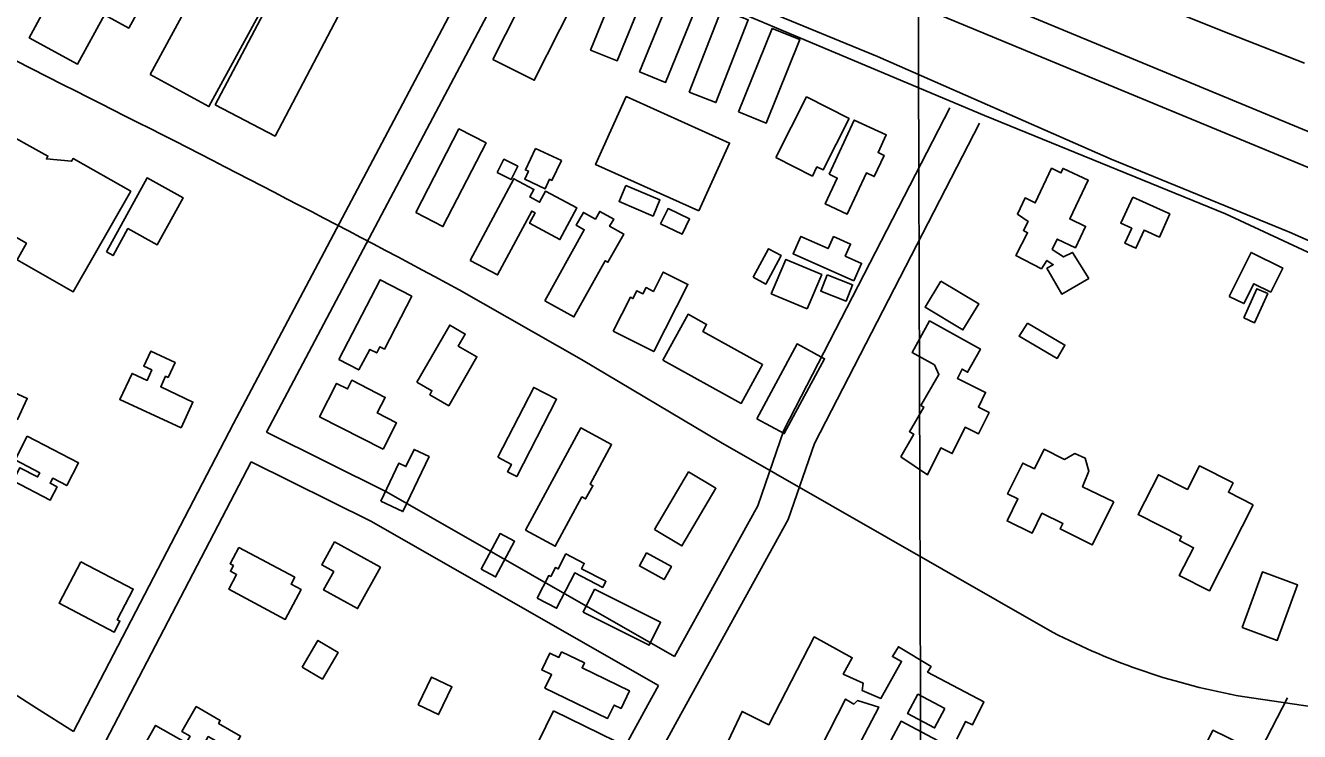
# Model space of a CAD drawing. Extents: x 3361039 to 3398939, y 576572 to 602007.
# Drawn here: x 3390699 to 3391844, y 583538 to 584173 of the extents above; entities that cross this region are included whole.
import ezdxf

# ---------------------------------------------------------------- set-up
doc = ezdxf.new("R2010")
doc.units = 0
for name, color, linetype in [('V-BLDG-OTLN', 7, 'Continuous'), ('V-GRID-MAJR', 7, 'Continuous'), ('V-LEVE-TOET', 7, 'Continuous'), ('V-RIVR-EDGE', 7, 'Continuous'), ('V-ROAD-CNTR', 7, 'Continuous'), ('V-SURV-LINE', 7, 'Continuous'), ('V-TOPO-SHOR', 7, 'Continuous')]:
    doc.layers.add(name, color=color, linetype=linetype)

msp = doc.modelspace()

# ---------------------------------------------------------------- linework, layer by layer
at = {"layer": 'V-BLDG-OTLN'}
for points in [[(3390749.8, 584250.7), (3390815.3, 584215.2), (3390791.4, 584171.1), (3390769.5, 584183), (3390745.4, 584138.7), (3390701.9, 584162.3)], [(3391118.8, 584142.9), (3391164.2, 584233), (3391166.8, 584231.7), (3391176.1, 584250.1), (3391195.3, 584240.4), (3391186.8, 584223.5), (3391202.2, 584215.7), (3391156, 584124.1)], [(3390810.5, 584129.2), (3390870.8, 584240.5), (3390896.2, 584226.7), (3390906.7, 584246), (3390927.3, 584234.9), (3390916.8, 584215.4), (3390923.8, 584211.7), (3390863.5, 584100.4)], [(3391260.4, 584215.2), (3391230.5, 584141.5), (3391206.6, 584151.2), (3391236.5, 584224.9)], [(3390869.2, 584102.1), (3390926, 584210.1), (3390979.6, 584181.9), (3390922.9, 584073.9)], [(3391250.7, 584131.8), (3391281.3, 584206.8), (3391304.7, 584197.3), (3391274.1, 584122.2)], [(3391295.4, 584113.3), (3391324.5, 584187.9), (3391348.4, 584178.5), (3391319.3, 584104)], [(3391339.6, 584095.7), (3391369.8, 584170.8), (3391394.8, 584160.7), (3391364.6, 584085.6)], [(3391304.1, 584006.5), (3391211.2, 584048.2), (3391238.7, 584109.4), (3391331.6, 584067.6)], [(3391373.2, 584054.6), (3391400.8, 584109.1), (3391439.1, 584089.7), (3391415.7, 584043.4), (3391410.2, 584046.2), (3391406.1, 584037.9)], [(3390620.4, 584000), (3390647.6, 584049.3), (3390659.9, 584042.4), (3390663.1, 584048.2), (3390656.8, 584051.6), (3390673.1, 584081.1), (3390718.7, 584055.9), (3390717.3, 584053.4), (3390740, 584051.2), (3390741.5, 584053.8), (3390793.2, 584024.3), (3390741.5, 583933.8), (3390691, 583962.6), (3390699.4, 583977.5), (3390681.5, 583987.7), (3390671.7, 583970.5), (3390642.3, 583987.3), (3390630.3, 583966.2), (3390610.1, 583977.8), (3390622.2, 583998.9)], [(3391049.4, 584005), (3391088.2, 584080.4), (3391112.7, 584067.8), (3391073.8, 583992.4)], [(3391421.1, 584039.5), (3391443.7, 584088.3), (3391472.5, 584074.9), (3391465.2, 584059), (3391470.5, 584056.5), (3391461.7, 584037.5), (3391454.7, 584040.8), (3391437.5, 584003.7), (3391417.6, 584012.9), (3391428.4, 584036.1)], [(3391157.1, 584062.8), (3391180.4, 584051.9), (3391171.9, 584034), (3391169.8, 584035), (3391165.9, 584026.5), (3391147.4, 584035.2), (3391150.7, 584042.2), (3391148.1, 584043.5)], [(3391122.6, 584041.2), (3391128.7, 584053.1), (3391141.3, 584046.7), (3391135.2, 584034.7)], [(3391654.8, 583945.9), (3391630.3, 583931.8), (3391617, 583955), (3391622.7, 583958.2), (3391617, 583962), (3391612, 583954.6), (3391589, 583966.5), (3391599.6, 583987), (3391595.9, 583988.9), (3391600.2, 583997), (3391590.4, 584003.7), (3391597.4, 584018.3), (3391606.5, 584013.8), (3391621.1, 584044.9), (3391629.6, 584040.8), (3391631.5, 584044.8), (3391654.1, 584034.2), (3391637.5, 583999.4), (3391651.7, 583992.6), (3391642.6, 583973.5), (3391626.2, 583981.2), (3391621.8, 583971.9), (3391631.9, 583965.2), (3391640.1, 583969.3)], [(3390771.3, 583969.7), (3390807.9, 584036.2), (3390840.2, 584018.4), (3390817, 583976.1), (3390790.6, 583990.6), (3390777.3, 583966.4)], [(3391098.4, 583962.1), (3391137.6, 584035.5), (3391155.7, 584025.9), (3391152, 584019.1), (3391160.8, 584014.4), (3391166.1, 584024.3), (3391194.3, 584009.3), (3391179.1, 583980.8), (3391151.8, 583995.4), (3391156.8, 584004.7), (3391153.7, 584006.4), (3391123, 583949)], [(3391238.4, 584029.4), (3391269, 584016.4), (3391262.9, 584001.9), (3391232.3, 584014.9)], [(3391694.1, 584019), (3391727.4, 584003.8), (3391718.1, 583983.1), (3391704.4, 583989.3), (3391697, 583973), (3391687.1, 583977.5), (3391693.2, 583991), (3391683.4, 583995.5)], [(3391165.4, 583925.8), (3391201, 583989.7), (3391193.8, 583993.7), (3391200.2, 584005.2), (3391211, 583999.2), (3391214.9, 584006.1), (3391227.4, 583999.2), (3391223.8, 583992.8), (3391236.4, 583985.8), (3391222.2, 583960.4), (3391219.9, 583961.7), (3391191.7, 583911.2)], [(3391269.6, 583994.9), (3391276.3, 584008.7), (3391295.6, 583999.4), (3391288.9, 583985.6)], [(3391443.3, 583943.6), (3391388.7, 583968.1), (3391395.7, 583983.7), (3391420.2, 583972.7), (3391425.1, 583983.5), (3391440.4, 583976.7), (3391435.6, 583965.9), (3391450.3, 583959.3)], [(3391352.7, 583946.9), (3391366.7, 583972.6), (3391378.1, 583966.4), (3391364.1, 583940.7)], [(3391780.9, 583929.7), (3391800.5, 583969.2), (3391829, 583955.1), (3391818.3, 583933.5), (3391802.9, 583941.1), (3391794.1, 583923.2)], [(3391401.3, 583918.4), (3391369.1, 583932.1), (3391382.3, 583963), (3391414.5, 583949.3)], [(3390980.3, 583872.8), (3391017.5, 583944.6), (3391045.9, 583929.8), (3391021.3, 583882.3), (3391017.2, 583884.4), (3391014.3, 583878.8), (3391008.2, 583881.9), (3390998.2, 583863.5)], [(3391227, 583898.5), (3391242.4, 583928.9), (3391244.7, 583927.7), (3391248.3, 583934.8), (3391253.7, 583932.1), (3391256.5, 583937.6), (3391263.2, 583934.2), (3391272, 583951.6), (3391294.1, 583940.4), (3391263.5, 583880)], [(3391419.5, 583949.2), (3391442.2, 583940.1), (3391436.4, 583925.4), (3391413.6, 583934.5)], [(3391521.5, 583943.4), (3391555.6, 583923), (3391541.5, 583899.5), (3391507.4, 583919.9)], [(3391793.9, 583910.4), (3391805.6, 583936.6), (3391815.5, 583932.2), (3391803.7, 583906)], [(3391271.5, 583872.4), (3391294.3, 583913.6), (3391311, 583904.4), (3391307.5, 583898.2), (3391361.3, 583868.3), (3391341.9, 583833.3)], [(3391485.5, 583785.3), (3391497.3, 583805.6), (3391493.3, 583807.9), (3391506.2, 583830.1), (3391503.5, 583831.6), (3391519.8, 583859.5), (3391516, 583868), (3391495.7, 583879.2), (3391511.4, 583907.6), (3391557.2, 583882.2), (3391545.6, 583861.4), (3391540.7, 583864.2), (3391536.5, 583855.8), (3391561.8, 583843.3), (3391555.3, 583830.1), (3391565, 583825.3), (3391555.5, 583806.1), (3391543.4, 583812), (3391531.8, 583788.3), (3391521.5, 583793.4), (3391509.5, 583769)], [(3391050.4, 583852.6), (3391080, 583903.8), (3391093.9, 583895.8), (3391087.7, 583885), (3391104.5, 583875.3), (3391079.1, 583831.3), (3391062, 583841.2), (3391064, 583844.7)], [(3391599.4, 583905.5), (3391633.1, 583885.8), (3391626.1, 583873.9), (3391592, 583893.8)], [(3391356.1, 583819.5), (3391392.3, 583886.9), (3391417, 583873.6), (3391380.8, 583806.2)], [(3390838.4, 583811.3), (3390783.3, 583836.8), (3390794.3, 583860.4), (3390807.8, 583854.1), (3390812.1, 583863.5), (3390804.9, 583866.8), (3390811.2, 583880.3), (3390833, 583870.2), (3390826.8, 583856.7), (3390824.5, 583857.8), (3390820.1, 583848.3), (3390849.1, 583834.6)], [(3391020, 583792.2), (3390962.9, 583821.4), (3390978.3, 583851.4), (3390988.1, 583846.4), (3390992, 583854.2), (3391022, 583838.8), (3391014.8, 583824.8), (3391032.2, 583815.9)], [(3390675.2, 583826.5), (3390683.9, 583845.3), (3390700.1, 583837.8), (3390691.4, 583819)], [(3391123.2, 583784.9), (3391155.6, 583847.7), (3391176.1, 583837.1), (3391140.2, 583767.6), (3391132, 583771.9), (3391135.5, 583778.5)], [(3390700.1, 583803.8), (3390746.3, 583779.9), (3390735.6, 583759.4), (3390723, 583766), (3390720.7, 583761.5), (3390726.9, 583758.3), (3390720.7, 583746.3), (3390687.3, 583763.6), (3390693.5, 583775.5), (3390709.4, 583767.2), (3390711.4, 583770.9), (3390689.1, 583782.5)], [(3391148.1, 583719.3), (3391197.8, 583811.4), (3391225.6, 583796.3), (3391206.3, 583760.6), (3391208.7, 583759.3), (3391202.2, 583747.4), (3391198.8, 583749.3), (3391174.8, 583704.9)], [(3391018.1, 583745.4), (3391034.2, 583779.5), (3391040.6, 583776.5), (3391048, 583792), (3391061.4, 583785.6), (3391037.9, 583736)], [(3391677, 583744.9), (3391657.8, 583706.1), (3391628.8, 583720.4), (3391631.3, 583725.3), (3391612.5, 583734.6), (3391603.6, 583716.6), (3391581.1, 583727.7), (3391590.9, 583747.4), (3391581.6, 583752), (3391595.3, 583779.7), (3391605.7, 583774.6), (3391614.5, 583792.1), (3391632.8, 583783), (3391642.2, 583788.3), (3391651.4, 583784.2), (3391654.6, 583772.5), (3391649, 583758.4)], [(3391264, 583719.8), (3391294.7, 583771.7), (3391319.4, 583757.1), (3391288.7, 583705.2)], [(3391802.4, 583742.2), (3391763.1, 583664.7), (3391736, 583678.4), (3391748.8, 583703.5), (3391736.2, 583709.9), (3391738.1, 583713.6), (3391699, 583733.3), (3391717.2, 583769.2), (3391743.3, 583756), (3391754.1, 583777.2), (3391784.3, 583761.8), (3391780.1, 583753.5)], [(3391108.2, 583684.1), (3391125.3, 583716.3), (3391138.3, 583709.4), (3391121.2, 583677.2)], [(3390890.3, 583703.8), (3390940.6, 583677), (3390937.3, 583670.7), (3390946.4, 583665.9), (3390932.1, 583639.1), (3390881.4, 583666.2), (3390888.4, 583679.3), (3390882.8, 583682.3), (3390885.5, 583687.5), (3390882.5, 583689.1)], [(3390976.3, 583708.7), (3391017.6, 583686), (3390997.2, 583648.8), (3390966.6, 583665.6), (3390975.7, 583682.1), (3390964.9, 583688)], [(3390748.2, 583690.9), (3390795.4, 583666.3), (3390781, 583638.8), (3390783.5, 583637.5), (3390778.4, 583627.7), (3390728.7, 583653.6)], [(3391158.6, 583658.1), (3391169.1, 583678.5), (3391170.9, 583677.6), (3391175.1, 583685.8), (3391177.6, 583684.5), (3391184.5, 583697.9), (3391201, 583689.4), (3391198.5, 583684.6), (3391220.4, 583673.3), (3391217.6, 583667.8), (3391192.4, 583680.8), (3391176, 583649.1)], [(3391257, 583699), (3391279.3, 583686.7), (3391272.7, 583674.9), (3391250.5, 583687.1)], [(3391792.4, 583631.9), (3391810.8, 583681.7), (3391842.4, 583670.1), (3391824.1, 583620.2)], [(3391210.3, 583666.2), (3391269.6, 583636.5), (3391259.4, 583616), (3391200.1, 583645.7)], [(3390947.4, 583596), (3390961.4, 583620.1), (3390979.6, 583609.4), (3390965.5, 583585.4)], [(3391180.6, 583609.8), (3391201.1, 583599.9), (3391199, 583595.5), (3391241.6, 583574.9), (3391234, 583559), (3391227.9, 583561.9), (3391222, 583549.9), (3391165.6, 583577.2), (3391171.6, 583589.4), (3391162.8, 583593.6), (3391170.1, 583608.7), (3391178.2, 583604.8)], [(3391051.6, 583562.3), (3391063.7, 583587.2), (3391082, 583578.3), (3391069.9, 583553.4)], [(3391525.2, 583558.8), (3391516, 583541.4), (3391491.7, 583554.3), (3391501, 583571.7)], [(3391525.2, 583558.8), (3391501, 583571.7), (3391491.7, 583554.3), (3391516, 583541.4)], [(3390844.9, 583490.3), (3390799.7, 583516.1), (3390815.5, 583543.7), (3390843.1, 583527.9), (3390846.5, 583533.9), (3390839.2, 583538.1), (3390852, 583560.6), (3390873.6, 583548.2), (3390872.1, 583545.5), (3390892, 583534.1), (3390882.3, 583517), (3390872.1, 583522.9), (3390874.4, 583527), (3390862.9, 583533.6), (3390854.9, 583519.7), (3390860.1, 583516.7)], [(3391173.4, 583556.9), (3391229.1, 583529.6), (3391217.6, 583506.3), (3391213.1, 583508.5), (3391207, 583496), (3391189.2, 583504.7), (3391192.8, 583512.2), (3391159.5, 583528.6)], [(3391747.8, 583501.6), (3391766.3, 583539.3), (3391804.2, 583520.7), (3391785.6, 583483.1)]]:
    msp.add_lwpolyline(points, close=True, dxfattribs=at)
for points in [[(3391320.1, 583507.8), (3391342.9, 583556.3), (3391367, 583544.2), (3391407.8, 583623.3), (3391442, 583604.6), (3391433.9, 583589.8), (3391451.7, 583581.8), (3391450.7, 583575.1), (3391467.7, 583568), (3391486.3, 583601.2), (3391478, 583605.6), (3391483.4, 583614.5), (3391512.8, 583596.6), (3391509.7, 583591.6), (3391560.3, 583564.8), (3391550.1, 583544.2), (3391543.8, 583547.2), (3391536.1, 583531.4)], [(3391446.6, 583523.6), (3391465.7, 583560.2), (3391446.6, 583566), (3391443.5, 583562.8), (3391435.9, 583567.3), (3391414.1, 583524.5)], [(3391542.4, 583517.5), (3391485.8, 583547.4), (3391467.4, 583512.6)]]:
    msp.add_lwpolyline(points, dxfattribs=at)
at = {"layer": 'V-GRID-MAJR'}
msp.add_spline([(3391508.2, 582029.8), (3391489.7, 588089), (3391471.2, 594150.1), (3391452.7, 600211.2), (3391452.7, 600213.1)], degree=3, dxfattribs=at)
at = {"layer": 'V-LEVE-TOET'}
for points in [[(3392060.7, 583887.9), (3391835.1, 583987.6), (3391674.6, 584053.1), (3391464.5, 584145.4), (3391186, 584260.5), (3391178.9, 584262.4), (3391176.3, 584262.2), (3391173.2, 584260.8), (3391170.4, 584258.4), (3391141, 584207.5), (3391125.2, 584184), (3391123.6, 584183.2), (3391121.7, 584182.8)], [(3391848.6, 584139.5), (3391781.9, 584165.7), (3391715.3, 584192.2)]]:
    msp.add_lwpolyline(points, dxfattribs=at)
at = {"layer": 'V-RIVR-EDGE'}
msp.add_spline([(3387368.6, 585771), (3387389, 585767.6), (3387407.3, 585766.1), (3387418.2, 585761.7), (3387425.5, 585756.5), (3387441.6, 585752.8), (3387452.6, 585751.4), (3387462.1, 585753.9), (3387477.4, 585758.2), (3387482.9, 585759.3), (3387491.7, 585759.3), (3387502.3, 585758.2), (3387510.3, 585756.3), (3387521.6, 585753), (3387530.1, 585752.3), (3387538.5, 585752.2), (3387549.8, 585752.2), (3387558.9, 585755.5), (3387571.4, 585756.9), (3387583.4, 585757.3), (3387598.4, 585756.1), (3387629.8, 585749.5), (3387659.8, 585743.5), (3387703.3, 585736.8), (3387727.4, 585734.2), (3387739.1, 585733.5), (3387750.8, 585734.2), (3387753.7, 585731.6), (3387763.2, 585723.9), (3387774.5, 585720.6), (3387790.6, 585719.8), (3387800.1, 585721.6), (3387814, 585720.1), (3387824.6, 585720.1), (3387847.3, 585714.2), (3387884.2, 585709.4), (3387930.2, 585702.7), (3387980.6, 585701.1), (3388035.1, 585696.5), (3388076, 585694.6), (3388096.9, 585693.8), (3388120.3, 585690.5), (3388145.1, 585685.3), (3388171.8, 585682.3), (3388198.8, 585676.8), (3388222.6, 585669.4), (3388245.6, 585660.6), (3388260.9, 585655.4), (3388279.6, 585655.4), (3388291.3, 585658.3), (3388298.9, 585663.7), (3388299.3, 585666.3), (3388299, 585670.7), (3388290.6, 585674.4), (3388291.7, 585677.3), (3388293.9, 585678.4), (3388303, 585677.6), (3388318.7, 585676.5), (3388334.1, 585672.8), (3388354.1, 585663.6), (3388357.1, 585659.9), (3388363.3, 585658.1), (3388368.4, 585658.1), (3388371, 585661), (3388375.3, 585662.1), (3388379, 585661.3), (3388383, 585659.1), (3388383.7, 585654.4), (3388384.1, 585649.3), (3388389.9, 585647.4), (3388406, 585642.3), (3388468.9, 585637.7), (3388491.5, 585635.8), (3388534.6, 585628.4), (3388578.1, 585619.2), (3388610.6, 585613.6), (3388635.9, 585612.1), (3388727.9, 585599.4), (3388768.5, 585591.7), (3388822.6, 585580.9), (3388865, 585570.6), (3388906.6, 585562.8), (3388924.1, 585559.5), (3388938.8, 585562), (3388961.4, 585563.4), (3388974.2, 585560.1), (3389007.5, 585553.4), (3389018.8, 585554.5), (3389027.2, 585555.9), (3389037.1, 585555.9), (3389051.7, 585553.7), (3389061.2, 585553.3), (3389081.3, 585552.1), (3389098.1, 585551), (3389120.4, 585548.7), (3389143.4, 585546.5), (3389160.2, 585542.1), (3389200.8, 585534.7), (3389222.3, 585525.1), (3389247.2, 585519.2), (3389280.4, 585509.6), (3389307.5, 585497.8), (3389334.5, 585487.2), (3389349.5, 585483.1), (3389361.5, 585483.1), (3389382.7, 585479), (3389397, 585476.8), (3389416.7, 585468.7), (3389441.9, 585458.4), (3389464.9, 585451.4), (3389479.5, 585449.2), (3389506.2, 585446.2), (3389533.2, 585447.2), (3389558.5, 585444.2), (3389577.8, 585437.9), (3389603.4, 585431.3), (3389618.7, 585425.1), (3389639.2, 585415.1), (3389657.8, 585410.3), (3389693.2, 585404.8), (3389768.9, 585383), (3389806.5, 585373), (3389854.3, 585362.3), (3389881.7, 585358.6), (3389913.9, 585354.5), (3389953.7, 585349.3), (3390008.2, 585341.8), (3390037.8, 585336.3), (3390074.3, 585327.8), (3390128, 585312.7), (3390164.5, 585301.6), (3390200.7, 585289.8), (3390292.7, 585255.6), (3390327.1, 585241.3), (3390360.7, 585231.7), (3390404.5, 585221), (3390454.9, 585214.3), (3390483.1, 585210.5), (3390491.8, 585209.4), (3390494.4, 585207.2), (3390501.3, 585201), (3390507.9, 585200.6), (3390527.3, 585196.2), (3390545.9, 585195), (3390557.6, 585194.3), (3390574.4, 585189.8), (3390605.5, 585179.5), (3390698.6, 585148.2), (3390763.2, 585126.9), (3390811.1, 585111), (3390852.4, 585097.8), (3390900.9, 585081.6), (3390948.1, 585063.5), (3390993.7, 585048.4), (3391036.8, 585031.9), (3391070.8, 585020.1), (3391140.5, 584997.6), (3391201.5, 584974.1), (3391247.5, 584957.5), (3391310.7, 584933.6), (3391362.2, 584914.8), (3391400.6, 584900.1), (3391441.8, 584885.7), (3391505.4, 584861.1), (3391563.5, 584841.9), (3391658.8, 584807.3), (3391712.8, 584786), (3391758.8, 584767.3), (3391796.1, 584749.6), (3391880.4, 584718.3), (3391926.8, 584701.4), (3391969.2, 584685.2), (3392003.9, 584666.9), (3392040, 584650.3), (3392077.6, 584636), (3392135.7, 584613.2), (3392164.9, 584598.1), (3392196, 584583.8), (3392224.8, 584578.2), (3392263.5, 584567.9), (3392290.6, 584559.8), (3392322.7, 584546.5), (3392396.5, 584512.7), (3392439.9, 584496.2), (3392471.7, 584484.8), (3392502, 584473.3), (3392510.8, 584467.5), (3392535.2, 584458.3), (3392606.1, 584432.9), (3392632.4, 584421.5), (3392666.7, 584406.8), (3392715.6, 584386.9), (3392777.4, 584364.8), (3392827, 584348.3), (3392863.6, 584335.4), (3392897.9, 584321.8), (3392928.6, 584307.8), (3392965.4, 584294.9), (3393010, 584279.1), (3393054.6, 584263.2), (3393092.5, 584248.5), (3393195.2, 584206.6), (3393234.2, 584187.9), (3393264.5, 584173.5), (3393294.1, 584162.1), (3393336.8, 584147.4), (3393374.5, 584136.3), (3393402.2, 584127.5), (3393414.3, 584119.8), (3393435.4, 584109.1), (3393459.2, 584098.1), (3393478.9, 584087.5), (3393513.6, 584076.4), (3393541.7, 584067.2), (3393588.1, 584047.4), (3393643.2, 584028.9), (3393668.4, 584018.3), (3393699.8, 584005), (3393737.1, 583991.8), (3393781.7, 583976), (3393884.7, 583943.2), (3393927, 583928.8), (3393981.1, 583908.2), (3394043.9, 583885.4), (3394095.8, 583868.1), (3394154.9, 583847.1), (3394200.2, 583830.5), (3394247, 583816.2), (3394293, 583801.4), (3394349.6, 583781.2), (3394409.1, 583754.7), (3394451.8, 583730.5), (3394470.5, 583720.2), (3394481.8, 583715.4), (3394494.2, 583713.6), (3394502.6, 583708.1), (3394507.3, 583700.4), (3394511.3, 583697.8), (3394522.7, 583692.3), (3394557.3, 583675.8), (3394600.4, 583659.9), (3394658.1, 583638.9), (3394704.5, 583623.5), (3394760.4, 583607.6), (3394824, 583588.8), (3394867.8, 583570.8), (3394925.9, 583546.9), (3394972.2, 583528.9), (3394995.6, 583520), (3395064.7, 583504.2), (3395088.4, 583499.3), (3395120.2, 583491.6), (3395149.1, 583480.5), (3395173.2, 583476.8), (3395201.3, 583471.3), (3395236.4, 583459.9), (3395256.8, 583451.8), (3395280.9, 583445.5), (3395300.3, 583445.1), (3395316.7, 583440.7), (3395324.4, 583433.3), (3395335.3, 583426), (3395353.6, 583417.9), (3395398.9, 583403.9), (3395426.3, 583397.2), (3395442, 583391), (3395455.9, 583383.3), (3395476, 583377.8), (3395495.7, 583369.3), (3395511, 583368.2), (3395530.4, 583365.9), (3395550.5, 583361.8), (3395654.6, 583334.9), (3395704.7, 583322.4), (3395743.7, 583306.9), (3395765.3, 583295.5), (3395788.3, 583286.3), (3395816.4, 583278.9), (3395861.7, 583270.8), (3395916.2, 583261.5), (3395960.7, 583252.6), (3396008.6, 583242.6), (3396060.8, 583230.5), (3396093.4, 583222.3), (3396135.4, 583208.7), (3396170.1, 583199.8), (3396204.4, 583191.3), (3396254.8, 583177.3), (3396301.2, 583165.9), (3396364.4, 583152.9), (3396399.1, 583144.4), (3396426.9, 583138.5), (3396463.1, 583133), (3396489.8, 583132.9), (3396523.4, 583130.2), (3396607.8, 583114), (3396670.3, 583102.1), (3396708.3, 583095.4), (3396743, 583089.5), (3396775.1, 583083.9)], degree=3, dxfattribs=at)
at = {"layer": 'V-ROAD-CNTR'}
for points in [[(3390732.3, 584120), (3390266.6, 584358.2), (3389650.2, 584644.5), (3389450.3, 584748.6), (3389385.6, 584779.1)], [(3391092.5, 584206.8), (3390885.5, 583815.4), (3390741.6, 583538.2)], [(3391119, 584192.8), (3390915.3, 583807.5)], [(3391529.7, 584099.3), (3391380.5, 583809.3), (3391356.9, 583741.2), (3391282.2, 583605.7)], [(3391556.4, 584085.6), (3391408.1, 583797.4), (3391384.4, 583729), (3391284.5, 583547.9), (3391159.2, 583318.5), (3391143.3, 583284.9)], [(3391622, 583627.6), (3391323.5, 583798.6), (3391198.5, 583873), (3391088.6, 583935.6)], [(3390741.6, 583538.2), (3390708.4, 583559.1), (3390378.9, 583770.9), (3390119.8, 583926.4)], [(3391282.2, 583605.7), (3391023.1, 583753.9), (3390915.3, 583807.5)], [(3390901.4, 583780.9), (3390767, 583522.2)], [(3391267.7, 583579.5), (3391009, 583727.4), (3390901.4, 583780.9)], [(3391267.7, 583579.5), (3391258.2, 583562.3), (3391132.4, 583332.1), (3391117.7, 583301)], [(3391833.4, 583568.6), (3391710.9, 583331.6), (3391572.6, 583062.6), (3391560.5, 583039.2)], [(3393449.3, 583360.6), (3392891.5, 583427), (3392357.5, 583486.2), (3391792.8, 583569.7)]]:
    msp.add_lwpolyline(points, dxfattribs=at)
for centre, radius, start, end in [((3384430.1, 571510.9), 14096.4, 61.81304, 63.44375), ((3391895.7, 584153.9), 593.2, 242.5264, 260.0088)]:
    msp.add_arc(centre, radius, start, end, dxfattribs=at)
at = {"layer": 'V-SURV-LINE'}
for points in [[(3391199.1, 584348.8), (3391902.4, 584057.1)], [(3391891, 584029.4), (3391187.6, 584321)]]:
    msp.add_lwpolyline(points, dxfattribs=at)
at = {"layer": 'V-TOPO-SHOR'}
msp.add_lwpolyline([(3391223, 584234.8), (3391560.8, 584092.5), (3391777.6, 584003.8), (3391968.7, 583915)], dxfattribs=at)

doc.saveas('drawing.dxf')
